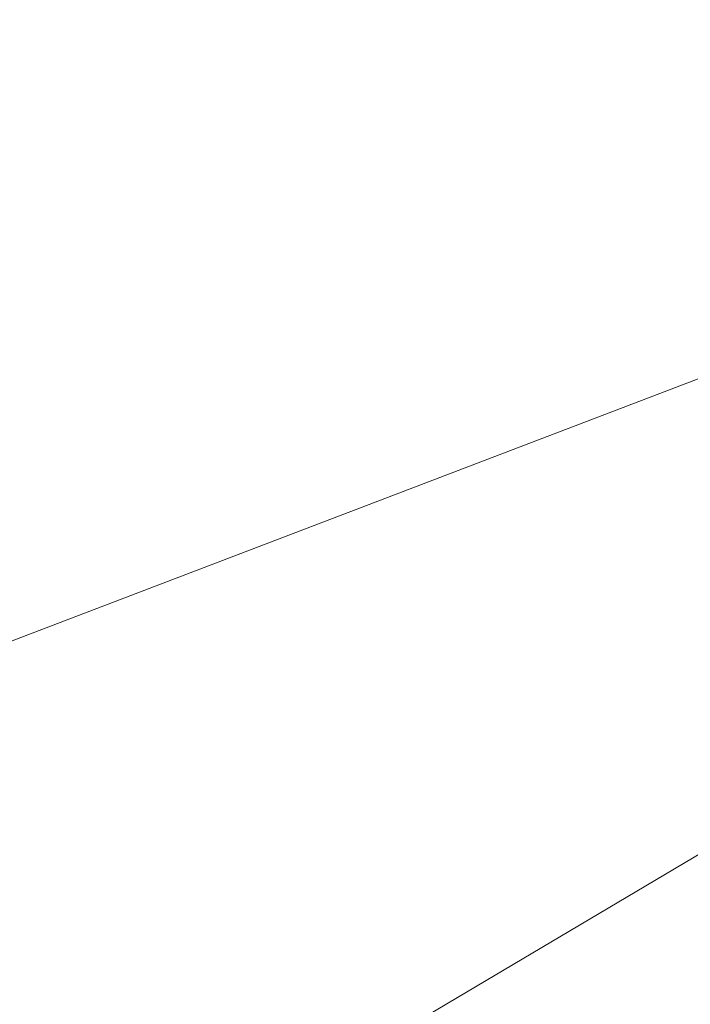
# Model space of a CAD drawing. Extents: x 1620613 to 1693141, y 557269 to 607790.
# Tile 285 of 656: x 1620813.146 to 1620813.685, y 607304.41 to 607305.2. Entities that reach past the tile are written whole.
import ezdxf

# ---------------------------------------------------------------- set-up
doc = ezdxf.new("R2010")
doc.units = 0
doc.header["$LTSCALE"] = 10
doc.header["$MEASUREMENT"] = 0
doc.linetypes.add('DGN Style 2', pattern=[7.346996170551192, 4.408197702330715, -2.938798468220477])
doc.linetypes.add('DGN Style 3', pattern=[10.28579463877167, 7.346996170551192, -2.938798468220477])
for name, color, linetype, lineweight in [('DR_X_Text', 7, 'Continuous', 0), ('DT_X_Contour_Minor', 136, 'DGN Style 3', 0), ('SV_X_Top_of_Bank', 97, 'DGN Style 2', 0)]:
    doc.layers.add(name, color=color, linetype=linetype, lineweight=lineweight)
doc.styles.get("Standard").update_dxf_attribs({"font": 'arial.ttf'})
doc.styles.add('Style-Arial', font='arial.ttf')
doc.dimstyles.get("Standard").update_dxf_attribs({"dimtxt": 0.18, "dimasz": 0.18, "dimexe": 0.18, "dimexo": 0.0625, "dimgap": 0.09, "dimtad": 0, "dimtih": 1, "dimtoh": 1, "dimdec": 4, "dimzin": 0, "dimdsep": 46, "dimtxsty": 'Standard', "dimcen": 0.09, "dimadec": 0, "dimazin": 0, "dimtfac": 1, "dimtdec": 4, "dimtofl": 0, "dimtmove": 0, "dimatfit": 3, "dimfxl": 1, "dimtolj": 1, "dimtzin": 0, "dimarcsym": 0})

# ---------------------------------------------------------------- blocks, each defined once
blk = doc.blocks.new('*U1004')
at = {"layer": 'DT_X_Contour_Minor', "transparency": 33554559, "elevation": 0.2000414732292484, "flags": 128}
blk.add_lwpolyline([(-15.21616715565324, 53.13950447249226), (-19.81874134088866, 49.86354265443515), (-20.72156229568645, 49.22141635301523), (-21.45749336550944, 48.69902108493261), (-22.02653455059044, 48.29635685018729), (-22.42868585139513, 48.01342364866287), (-23.27856947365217, 47.41857648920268), (-23.80416834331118, 46.98556298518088), (-24.74355223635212, 46.13265784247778), (-26.09672115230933, 44.85986106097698), (-27.86367509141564, 43.16717264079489), (-33.12726562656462, 38.09348133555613), (-34.87997650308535, 36.41065848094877), (-36.19041623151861, 35.16745839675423), (-37.05858481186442, 34.36388108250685), (-37.48448224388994, 33.99992653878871), (-38.03051386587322, 33.61554478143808), (-38.21858775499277, 33.48693160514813), (-38.37328570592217, 33.38937839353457), (-38.49460771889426, 33.32288514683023), (-38.5825537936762, 33.28745186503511), (-38.77257540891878, 33.23437640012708), (-38.88521126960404, 33.17604471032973), (-39.08060264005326, 33.04085623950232), (-39.3587495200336, 32.82881098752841), (-39.71965190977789, 32.53990895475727), (-40.79239896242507, 31.66702782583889), (-41.21281239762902, 31.37527341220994), (-41.66949241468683, 31.15467101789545), (-42.16243901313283, 31.00522064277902), (-42.6916521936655, 30.92692228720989), (-44.15124278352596, 30.8129960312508), (-44.65910627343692, 30.77541925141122), (-45.08800380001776, 30.74813360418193), (-45.43793536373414, 30.73113908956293), (-45.7089009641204, 30.72443570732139), (-46.78915318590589, 30.71716589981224), (-50.25550565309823, 29.22997960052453), (-51.06818505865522, 28.88110715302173), (-52.02064364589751, 28.47185536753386), (-53.11288141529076, 28.00222424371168), (-54.34489836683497, 27.47221378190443), (-57.81664914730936, 25.97834676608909), (-59.108489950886, 25.4196177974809), (-60.38019927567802, 24.86383115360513), (-61.63177712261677, 24.31098683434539), (-62.86322349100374, 23.76108483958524), (-66.12023850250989, 22.29860262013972), (-67.36429721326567, 21.74074830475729), (-68.65371208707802, 21.16404702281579), (-69.9884831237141, 20.56849877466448), (-71.36861032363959, 19.95410356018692), (-75.10942440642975, 18.29058703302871), (-76.51567851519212, 17.66446206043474), (-77.92883027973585, 17.03372453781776), (-79.34887969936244, 16.39837446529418), (-80.77582677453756, 15.75841184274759), (-84.59021584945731, 14.04569478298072), (-85.96780275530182, 13.42649090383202), (-87.23977166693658, 12.8534170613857), (-88.40612258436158, 12.32647325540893), (-89.46685550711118, 11.84565948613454), (-92.15465264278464, 10.62499615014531), (-93.16140094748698, 10.16824392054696), (-94.16579800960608, 9.713484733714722), (-95.16784382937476, 9.260718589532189), (-96.16753840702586, 8.809945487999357), (-98.83025562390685, 7.610541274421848), (-99.75191201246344, 7.19545492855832), (-100.5198432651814, 6.84974905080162), (-101.1340493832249, 6.573423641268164), (-101.5945303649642, 6.366478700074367), (-102.6175128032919, 5.907132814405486), (-103.011255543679, 5.728681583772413), (-103.425246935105, 5.537837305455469), (-103.8594869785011, 5.334599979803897), (-104.3139756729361, 5.1189696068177), (-105.5529437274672, 4.527431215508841), (-105.9805033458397, 4.32358178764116), (-106.3339561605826, 4.1556872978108), (-106.613302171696, 4.023747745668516), (-106.818541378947, 3.927763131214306), (-107.2670368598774, 3.719744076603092), (-107.4843943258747, 3.619638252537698), (-107.8000951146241, 3.475335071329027), (-108.2141392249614, 3.286834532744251), (-108.7265266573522, 3.054136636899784), (-110.2240175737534, 2.374679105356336), (-110.7152033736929, 2.152073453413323), (-111.0656425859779, 1.993849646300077), (-111.2753352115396, 1.900007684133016), (-111.3442812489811, 1.870547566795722), (-111.3404752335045, 1.87782971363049), (-111.3429190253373, 1.878463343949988), (-111.3531049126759, 1.874902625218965), (-111.371032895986, 1.867147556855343), (-111.3967029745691, 1.855198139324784), (-111.4754793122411, 1.817740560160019), (-111.5018743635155, 1.805381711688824), (-111.5219772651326, 1.796398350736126), (-111.5357880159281, 1.79079047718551), (-111.5433066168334, 1.788558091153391), (-111.5549666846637, 1.787105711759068), (-111.5624210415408, 1.784814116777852), (-111.5760390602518, 1.779028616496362), (-111.5958207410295, 1.769749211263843), (-111.6217660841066, 1.756975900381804), (-111.6991718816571, 1.718255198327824), (-111.7342200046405, 1.700687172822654), (-111.7813100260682, 1.677023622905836), (-111.8404419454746, 1.647264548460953), (-111.9116157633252, 1.611409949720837), (-112.2718580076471, 1.429865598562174), (-113.0350606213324, -0.2474059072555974), (-113.2177541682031, -0.6502334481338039), (-113.4387479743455, -1.13988542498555), (-113.6980420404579, -1.716361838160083), (-113.9956363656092, -2.379662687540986), (-114.8402882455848, -4.264230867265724), (-115.2146300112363, -4.99066763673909), (-115.7041663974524, -5.756551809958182), (-116.3088974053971, -6.561883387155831), (-117.0288230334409, -7.406662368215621), (-120.6572634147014, -11.44100822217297), (-121.7109238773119, -12.4702595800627), (-121.9242665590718, -12.67251216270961), (-122.1127258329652, -12.838162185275), (-122.2763016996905, -12.96720964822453), (-122.4149941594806, -13.0596545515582), (-122.7516628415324, -13.25737088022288), (-123.1181484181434, -13.47519358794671), (-123.9651036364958, -13.98037446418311), (-125.2925284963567, -14.77291350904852), (-127.1004229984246, -15.85281072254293), (-132.5621011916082, -19.11568085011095), (-134.3564604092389, -20.18775530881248), (-135.643279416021, -20.95682608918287), (-136.4225582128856, -21.4228931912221), (-136.6942967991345, -21.5859566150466), (-136.7422127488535, -21.61678750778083), (-136.7928334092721, -21.64935871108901), (-136.9087584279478, -21.72394915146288), (-137.0899878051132, -21.84055882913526), (-137.3365215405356, -21.99918774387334), (-138.0810173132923, -22.47822383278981), (-138.3978712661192, -22.6746115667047), (-138.790061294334, -22.90449770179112), (-139.2575873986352, -23.16788223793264), (-139.8004495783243, -23.46476517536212), (-142.5095905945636, -24.92838181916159), (-153.1870326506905, -30.13426355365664), (-155.2248335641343, -31.12493864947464), (-156.7621897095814, -31.86587176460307), (-157.7991010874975, -32.35706289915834), (-158.3355676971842, -32.59851205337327), (-159.0988856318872, -32.90938715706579), (-159.3740378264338, -33.02320973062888), (-159.6270059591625, -33.13152112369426), (-159.8577900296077, -33.23432133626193), (-160.0663900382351, -33.33161036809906), (-160.5930779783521, -33.58369954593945), (-160.8051329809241, -33.66154300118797), (-161.0462820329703, -33.70600648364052), (-161.3165251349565, -33.71708999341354), (-161.615862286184, -33.69479353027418), (-162.4528867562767, -33.59082966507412), (-162.9269289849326, -33.66899306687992), (-163.721287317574, -33.98145617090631), (-164.8359617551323, -34.52821897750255), (-166.2709522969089, -35.30928148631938), (-170.5246818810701, -37.7045144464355), (-172.1231266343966, -38.57648387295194), (-173.7281637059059, -39.39596743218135), (-175.339793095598, -40.16296512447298), (-176.9580148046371, -40.87747694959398), (-181.2820624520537, -42.71286066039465), (-182.7909117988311, -43.35069092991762), (-184.0744241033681, -43.88764395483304), (-185.1325993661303, -44.32371973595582), (-185.9654375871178, -44.65891827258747), (-187.8858901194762, -45.41827804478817), (-188.520472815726, -45.67012349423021), (-188.9838815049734, -45.85614001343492), (-189.2761161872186, -45.97632760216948), (-189.3971768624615, -46.0306862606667), (-189.4917733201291, -46.08787077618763), (-189.8211518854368, -46.28819430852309), (-190.7383402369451, -46.84627651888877), (-192.2433383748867, -47.76211740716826), (-194.3361462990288, -49.03571697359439), (-200.7007138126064, -52.90899405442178), (-202.8180694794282, -54.19743101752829), (-204.3967108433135, -55.15778409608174), (-205.4366379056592, -55.79005328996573), (-205.9378506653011, -56.09423859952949), (-206.5561322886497, -56.46795424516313), (-206.8614067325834, -56.64589492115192), (-207.3135188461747, -56.89943021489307), (-207.912468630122, -57.22856012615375), (-208.6582560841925, -57.63328465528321), (-212.4812187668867, -59.69838656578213), (-217.9525532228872, -61.78625121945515), (-218.9816974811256, -62.17902329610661), (-219.7242726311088, -62.46254038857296), (-220.1802786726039, -62.63680249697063), (-220.3497156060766, -62.70180962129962), (-220.4194552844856, -62.72948864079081), (-220.8007980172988, -62.87632058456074), (-221.8925214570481, -63.29605715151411), (-223.6946256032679, -63.98869834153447), (-226.2071104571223, -64.95424415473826), (-233.8542443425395, -67.8929058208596), (-236.4554405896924, -68.89391066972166), (-238.5236789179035, -69.69292896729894), (-240.0589593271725, -70.28996071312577), (-241.0612818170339, -70.68500590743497), (-243.0235312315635, -71.46914435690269), (-243.7578034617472, -71.7613185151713), (-244.4889330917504, -72.04973715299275), (-245.2169201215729, -72.33440027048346), (-245.9417645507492, -72.61530786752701), (-247.8704928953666, -73.35938743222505), (-248.5630352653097, -73.6199460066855), (-249.1941161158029, -73.8435620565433), (-249.7637354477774, -74.0302355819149), (-250.271893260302, -74.17996658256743), (-251.5450320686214, -74.52999255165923), (-252.0702619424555, -74.6602527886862), (-252.691097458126, -74.78851402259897), (-253.4075386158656, -74.91477625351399), (-254.2195854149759, -75.03903948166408), (-256.5125177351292, -75.36774275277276), (-256.9049860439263, -75.59858398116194), (-256.3626917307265, -76.04458021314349), (-254.8856347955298, -76.705731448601), (-252.4738152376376, -77.58203768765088), (-244.7959462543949, -80.20572766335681), (-242.204642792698, -81.01907846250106), (-240.1891341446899, -81.49136337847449), (-238.7494203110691, -81.62258241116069), (-237.8855012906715, -81.41273556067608), (-236.3494436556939, -80.39838944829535), (-235.4562545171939, -80.28305411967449), (-233.928730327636, -80.69780771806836), (-231.7668710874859, -81.64265024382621), (-228.9706767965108, -83.11758169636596), (-220.6683786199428, -87.75751747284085), (-217.8834685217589, -89.27032145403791), (-215.7554618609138, -90.32878156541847), (-214.2843586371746, -90.93289780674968), (-213.4701588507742, -91.08267017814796), (-212.174830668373, -90.87627134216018), (-211.6545913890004, -90.75436087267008), (-211.0653696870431, -90.54342859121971), (-210.4071655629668, -90.2434744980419), (-209.6799790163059, -89.85449859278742), (-207.6488383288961, -88.69853376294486), (-206.8963358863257, -88.28145190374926), (-206.1621840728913, -87.89717994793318), (-205.4463828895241, -87.54571789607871), (-204.7489323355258, -87.22706574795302), (-202.9135316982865, -86.42107322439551), (-202.161806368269, -86.10027413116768), (-201.2831808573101, -85.74237124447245), (-200.277655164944, -85.347364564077), (-199.1452292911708, -84.91525409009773), (-195.9562267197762, -83.71348776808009), (-194.8143689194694, -83.26692920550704), (-193.7805474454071, -82.82857825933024), (-192.8547622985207, -82.39843492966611), (-192.0370134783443, -81.97649921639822), (-190.0003983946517, -80.86228080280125), (-189.2093401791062, -80.45351616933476), (-188.3636268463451, -80.06288607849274), (-187.4632583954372, -79.69039053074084), (-186.5082348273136, -79.33602952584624), (-183.88863182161, -78.41524623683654), (-183.0039409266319, -78.10315325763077), (-182.3145704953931, -77.85746178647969), (-181.8205205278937, -77.67817182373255), (-181.5217910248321, -77.56528336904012), (-180.9856063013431, -77.35278283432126), (-180.6732185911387, -77.23195806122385), (-180.1381940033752, -77.02885914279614), (-179.3805325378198, -76.74348607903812), (-178.4002341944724, -76.37583887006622), (-175.4892561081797, -75.28574745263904), (-174.2415284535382, -74.81242216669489), (-172.6815790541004, -74.21001487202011), (-170.8094079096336, -73.47852556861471), (-168.6250150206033, -72.6179542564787), (-162.3836716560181, -70.15098807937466), (-160.3075015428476, -69.33094668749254), (-158.7599987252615, -68.72104714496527), (-157.7411632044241, -68.32128945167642), (-157.2509949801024, -68.131673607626), (-156.6487694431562, -67.906220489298), (-156.3778641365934, -67.78612823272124), (-156.0168173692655, -67.59494130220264), (-155.5656291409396, -67.33265969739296), (-155.0242994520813, -66.99928341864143), (-153.4605650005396, -66.01548710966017), (-152.8529017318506, -65.65113033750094), (-152.2027127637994, -65.29590725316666), (-151.5099980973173, -64.94981785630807), (-150.7747577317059, -64.61286214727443), (-148.7574158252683, -63.72649183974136), (-147.8165163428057, -63.32364140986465), (-146.5068243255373, -62.77986785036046), (-144.8283397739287, -62.09517116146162), (-142.7810626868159, -61.26955134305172), (-136.8299337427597, -58.88000098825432), (-134.7873558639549, -58.07134284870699), (-133.1229689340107, -57.4375311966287), (-131.8367729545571, -56.97856603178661), (-130.9287679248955, -56.69444735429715), (-129.0116757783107, -56.16992619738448), (-128.3709055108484, -55.98933264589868), (-127.8864138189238, -55.84094285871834), (-127.5582007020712, -55.72475683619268), (-127.3862661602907, -55.64077457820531), (-127.1361454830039, -55.45976024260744), (-127.0158877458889, -55.40442056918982), (-126.8427050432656, -55.37416230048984), (-126.6165973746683, -55.36898543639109), (-126.3375647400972, -55.38888997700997), (-125.5229110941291, -55.47541062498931), (-125.2490449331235, -55.50724031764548), (-125.0384366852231, -55.53783890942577), (-124.8910863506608, -55.56720640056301), (-124.8069939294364, -55.59534279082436), (-124.5621644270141, -55.72377337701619), (-121.6953630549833, -54.43029862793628), (-121.1401926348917, -54.18145993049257), (-120.7033105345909, -53.98929015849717), (-120.3847167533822, -53.85378931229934), (-120.1844112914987, -53.77495739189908), (-119.8079811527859, -53.64029750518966), (-119.6632141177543, -53.58463066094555), (-119.5112356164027, -53.51862504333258), (-119.3520456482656, -53.44228065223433), (-119.1856442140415, -53.35559748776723), (-118.732291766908, -53.11065735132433), (-118.5813705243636, -53.02933177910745), (-118.4686211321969, -52.96906016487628), (-118.394043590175, -52.92984250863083), (-118.3576378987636, -52.91167881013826), (-118.3114518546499, -52.8913142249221), (-118.2843343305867, -52.87942948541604), (-118.2376212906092, -52.8590487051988), (-118.1713127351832, -52.8301718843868), (-118.0854086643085, -52.79279902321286), (-117.8302037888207, -52.68181000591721), (-117.7463434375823, -52.64520010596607), (-117.6861660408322, -52.61861216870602), (-117.6496715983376, -52.60204619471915), (-117.6368601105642, -52.59550218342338), (-117.634273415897, -52.59141410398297), (-117.5621176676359, -52.55989399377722), (-117.3475904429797, -52.4683997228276), (-116.9906917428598, -52.31693129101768), (-116.4914215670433, -52.10548869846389), (-114.970205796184, -51.46167623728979), (-114.4185916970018, -51.22624495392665), (-113.9046612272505, -51.00281044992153), (-113.4284143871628, -50.79137272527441), (-112.9898511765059, -50.59193177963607), (-111.8705941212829, -50.07608496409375), (-111.4361631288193, -49.87686495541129), (-110.9723129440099, -49.66609004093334), (-110.479043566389, -49.44376022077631), (-109.9563549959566, -49.20987549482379), (-108.5232932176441, -48.57077635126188), (-107.9104807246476, -48.29830772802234), (-107.1468395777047, -47.96022621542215), (-106.2323697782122, -47.55653181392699), (-105.1670713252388, -47.08722452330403), (-102.1251705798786, -45.74825456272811), (-100.9267181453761, -45.21956756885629), (-99.6127864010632, -44.63773405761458), (-98.18337534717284, -44.00275402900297), (-96.63848498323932, -43.31462748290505), (-92.36480493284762, -41.40876133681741), (-90.7662950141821, -40.69468151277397), (-89.1760252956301, -39.98184164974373), (-87.59399577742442, -39.27024174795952), (-86.02020645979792, -38.55988180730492), (-81.83442187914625, -36.66724191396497), (-80.35566188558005, -35.99873885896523), (-79.05872034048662, -35.41270961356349), (-77.94359724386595, -34.90915417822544), (-77.01029259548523, -34.48807255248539), (-74.76390479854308, -33.47515329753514), (-73.82803864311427, -33.05414123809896), (-72.70523102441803, -32.55079450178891), (-71.39548194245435, -31.96511308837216), (-69.89879139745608, -31.29709699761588), (-65.65836132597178, -29.40594118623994), (-64.17550338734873, -28.7438384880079), (-62.90725212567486, -28.17589725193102), (-61.85360754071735, -27.70211747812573), (-61.01456963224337, -27.32249916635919), (-59.06327744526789, -26.43573228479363), (-58.40143171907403, -26.13440883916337), (-57.87936368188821, -25.89551366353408), (-57.49707333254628, -25.71904675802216), (-57.25456067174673, -25.60500812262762), (-56.79423049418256, -25.38414278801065), (-56.61580828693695, -25.29798916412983), (-56.42578929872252, -25.20517729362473), (-56.2241735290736, -25.1057071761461), (-56.01096097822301, -24.99957881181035), (-55.42693180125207, -24.70769217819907), (-55.17584401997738, -24.58463789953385), (-54.86060255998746, -24.43439003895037), (-54.48120742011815, -24.25694859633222), (-54.03765860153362, -24.05231357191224), (-52.76932351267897, -23.47036206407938), (-52.35306644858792, -23.27972813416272), (-52.05554657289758, -23.14428997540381), (-51.8767638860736, -23.0640475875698), (-51.81671838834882, -23.03900097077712), (-51.81491331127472, -23.04580435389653), (-51.80586088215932, -23.04392634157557), (-51.78005740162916, -23.03318976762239), (-51.73750286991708, -23.01359463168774), (-51.67819728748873, -22.98514093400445), (-51.49771433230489, -22.8974529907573), (-51.39857034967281, -22.84935450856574), (-51.23650061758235, -22.77082501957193), (-51.01150513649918, -22.66186452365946), (-50.72358390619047, -22.52247302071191), (-49.23312474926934, -21.80097365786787), (-49.14244847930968, -20.03365444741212), (-49.00203839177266, -19.51154287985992), (-48.6196693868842, -18.70263069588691), (-47.99534146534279, -17.6069178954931), (-47.12905462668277, -16.22440447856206), (-44.4963445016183, -12.15530121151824), (-43.46803317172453, -10.75049285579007), (-42.35763177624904, -9.587895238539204), (-41.16514031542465, -8.667508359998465), (-39.89055878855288, -7.989332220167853), (-36.38222129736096, -6.503810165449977), (-35.20540522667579, -6.00551539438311), (-34.30621013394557, -5.624772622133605), (-33.68463601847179, -5.361581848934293), (-33.34068288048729, -5.215943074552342), (-32.79363581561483, -4.984309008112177), (-32.37782533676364, -4.731976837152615), (-31.5406792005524, -4.148705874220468), (-30.2821974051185, -3.234496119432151), (-28.60237995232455, -1.989347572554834), (-23.56108586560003, 1.772300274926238), (-21.76660683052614, 3.090607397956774), (-20.1641402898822, 4.224292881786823), (-18.75368624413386, 5.173356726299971), (-17.53524469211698, 5.937798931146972), (-14.54208387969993, 7.730149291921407), (-13.53872524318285, 8.334381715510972), (-12.77351994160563, 8.802816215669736), (-12.24646797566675, 9.1354527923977), (-11.95756934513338, 9.332291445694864), (-11.50471077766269, 9.676130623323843), (-11.13367417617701, 9.918347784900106), (-10.3602082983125, 10.38711988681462), (-9.184313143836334, 11.08244692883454), (-7.605988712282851, 12.00432891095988), (-2.860551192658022, 14.76475411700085), (-1.204194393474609, 15.72995997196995), (0.2057978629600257, 16.5552586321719), (1.369425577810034, 17.24065009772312), (2.286688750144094, 17.78613436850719), (4.404237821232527, 19.05421616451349), (5.349744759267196, 19.62845602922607), (6.598103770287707, 20.40011427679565), (8.149314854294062, 21.36919090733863), (10.00337801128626, 22.5356859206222), (15.35134919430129, 25.90956379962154), (17.17177361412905, 27.06607961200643), (18.62206848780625, 28.00521863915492), (19.70223381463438, 28.72698088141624), (20.41226959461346, 29.23136633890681), (21.81219227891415, 30.28655851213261), (22.32136375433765, 30.52013040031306), (22.79893616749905, 30.42945193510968), (23.24490951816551, 30.01452311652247), (23.6592838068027, 29.27534394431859), (25.5192993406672, 25.06925698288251)], dxfattribs=at)
blk = doc.blocks.new('TerminatorOpen_0.5')
at = {"color": 0, "linetype": 'ByBlock', "lineweight": -2}
for q in [(-1, 0.25), (-1, 0), (-1, -0.25)]:
    blk.add_line((0, 0), q, dxfattribs=at)

msp = doc.modelspace()

# ---------------------------------------------------------------- linework, layer by layer
at = {"layer": 'SV_X_Top_of_Bank', "extrusion": (0.007114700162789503, -0.05176716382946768, 0.9986338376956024), "elevation": -18855.21206843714, "flags": 128}
msp.add_lwpolyline([(1688341.399474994, 380495.2335694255), (1688359.531308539, 380495.7043637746), (1688370.463455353, 380498.0725351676), (1688395.572580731, 380506.740670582), (1688420.940108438, 380511.7574321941), (1688444.138128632, 380518.355338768), (1688467.22231404, 380528.7305743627), (1688491.262317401, 380540.2151339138), (1688508.535586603, 380545.2887184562), (1688513.5223003, 380548.4010002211), (1688516.051220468, 380548.1495454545), (1688520.39603739, 380549.3039635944), (1688525.368929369, 380551.0706712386)], dxfattribs=at)
at = {"layer": 'SV_X_Top_of_Bank', "extrusion": (0.04489057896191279, -0.1067836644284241, 0.9932683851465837), "elevation": 8952.639644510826, "flags": 128}
msp.add_lwpolyline([(1729619.200279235, -67683.47041249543), (1729610.048117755, -67689.2494116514), (1729593.286163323, -67692.1110974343), (1729566.643396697, -67690.50938442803), (1729551.852254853, -67691.88192179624), (1729536.554039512, -67691.83763185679), (1729515.835796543, -67695.68964613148), (1729501.149706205, -67697.72199223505), (1729469.279658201, -67698.3224800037)], dxfattribs=at)
at = {"layer": 'SV_X_Top_of_Bank', "extrusion": (0.168901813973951, -0.4467975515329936, 0.8785465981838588), "elevation": 3356.978483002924, "flags": 128}
msp.add_lwpolyline([(1730947.770607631, -3965.265990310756), (1730946.805849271, -3964.96904812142), (1730946.663359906, -3964.804005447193), (1730941.67030618, -3965.055207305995), (1730939.350192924, -3965.361981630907), (1730937.749893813, -3967.172645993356), (1730926.574366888, -3968.532772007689), (1730874.446998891, -3968.466137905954), (1730864.586120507, -3969.339779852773), (1730855.732144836, -3969.748913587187), (1730845.815665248, -3968.420788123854), (1730844.088985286, -3969.592587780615), (1730838.536446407, -3969.077424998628), (1730833.231231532, -3969.713117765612)], dxfattribs=at)

# ---------------------------------------------------------------- block references
at = {"layer": 'DT_X_Contour_Minor', "transparency": 33554559}
msp.add_blockref('*U1004', (1621028.060791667, 607365.3311666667, 1050.599958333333), dxfattribs=at)

# ---------------------------------------------------------------- leaders
at = {"layer": 'DR_X_Text', "annotation_type": 0, "has_hookline": 1, "hookline_direction": 1}
msp.add_leader([(1620881.245000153, 607312.333310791, 1046.267599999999), (1620804.679557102, 607276.0227453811, 1046.267599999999), (1620803.279557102, 607276.0227453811, 1046.267599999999)], dimstyle='Standard', override={"dimscale": 10, "dimtxt": 0.14, "dimasz": 0.14, "dimgap": 0.07000000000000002, "dimtad": 0, "dimtxsty": 'Style-Arial', "dimldrblk": 'TerminatorOpen_0.5'}, dxfattribs=at)

doc.saveas('drawing.dxf')
